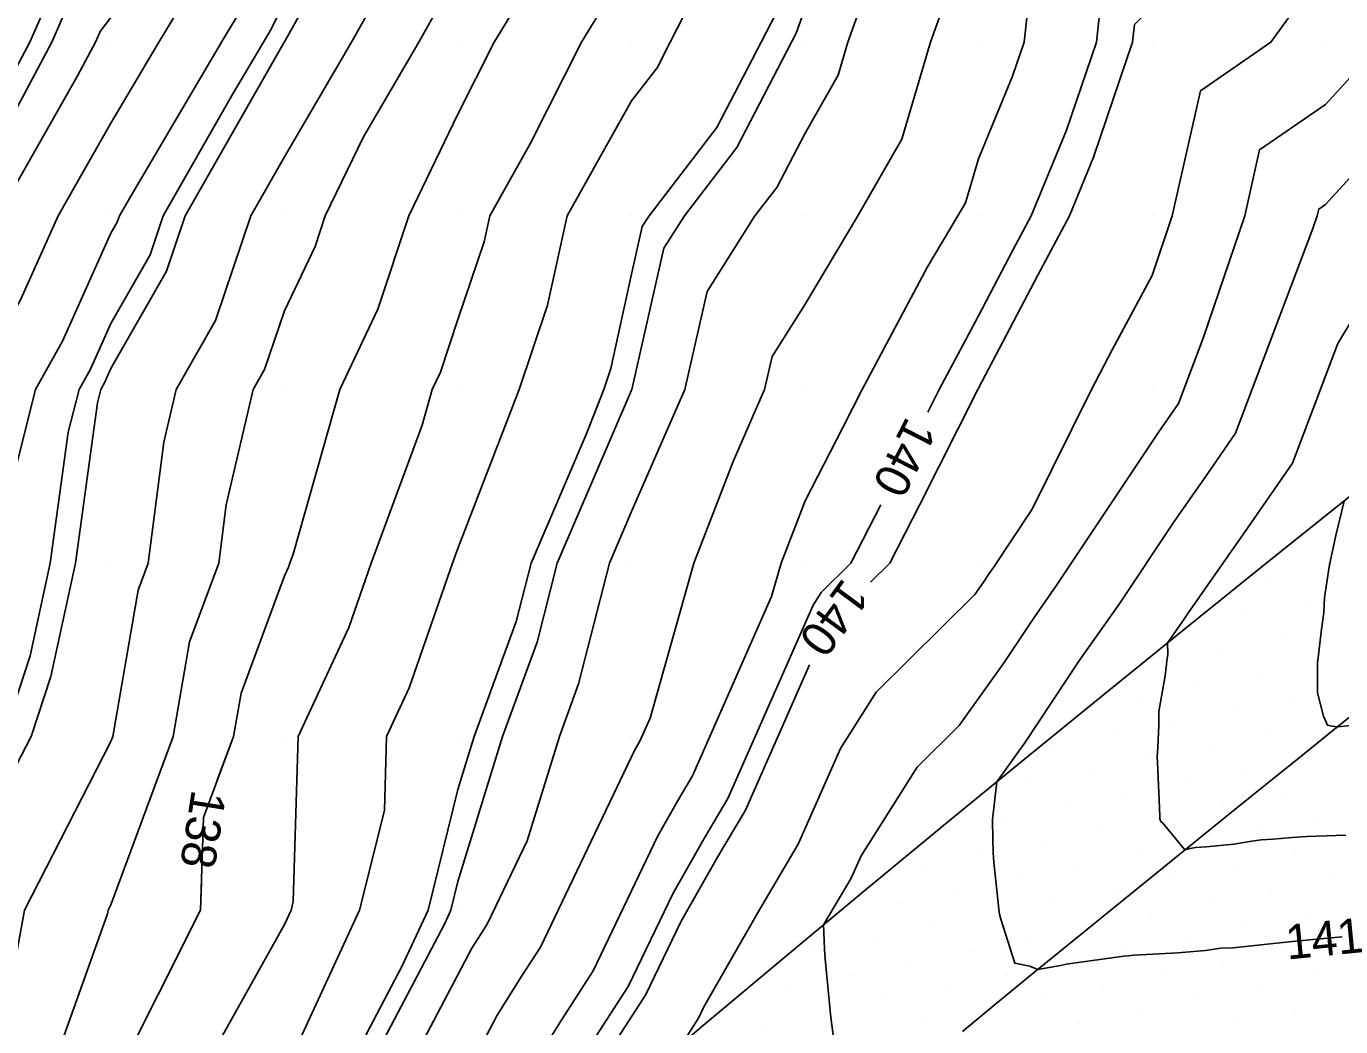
# Model space of a CAD drawing. Extents: x 2354170 to 2357230, y 866100 to 868290.
# Drawn here: x 2355655.1 to 2355730.9, y 866713.3 to 866770.9 of the extents above; entities that cross this region are included whole.
import ezdxf

# ---------------------------------------------------------------- set-up
doc = ezdxf.new("R2010")
doc.units = 0
for name, color, linetype in [('Default', 7, 'Continuous'), ('DTM Contours Major', 7, 'Continuous'), ('DTM Contours Major Text', 7, 'Continuous'), ('DTM Contours Minor', 7, 'Continuous'), ('Exist DTM Breakline', 7, 'Continuous'), ('Exist DTM QL2 LIDAR Elevation Point', 7, 'Continuous'), ('Exist DTM Scan Elevation Point', 7, 'Continuous'), ('Exist Roads EOP', 7, 'Continuous')]:
    doc.layers.add(name, color=color, linetype=linetype)

msp = doc.modelspace()

# ---------------------------------------------------------------- linework, layer by layer
at = {"layer": 'Default'}
for points in [[(2355689.59, 866810.008), (2355686.413, 866803.575), (2355684.238, 866800.008), (2355683.258, 866796.729), (2355680.811, 866790.008), (2355680.629, 866789.358), (2355679.979, 866788.468), (2355675.096, 866780.008), (2355673.558, 866776.429), (2355669.979, 866770.031), (2355669.972, 866770.015), (2355669.967, 866770.008), (2355669.95, 866769.979), (2355664.254, 866760.008), (2355663.175, 866756.811), (2355659.979, 866751.215), (2355659.605, 866750.381), (2355659.396, 866750.008), (2355659.198, 866749.227), (2355657.931, 866740.008), (2355656.516, 866733.471), (2355655.377, 866730.007), (2355652.772, 866725.013)], [(2355699.934, 866810.008), (2355697.35, 866802.637), (2355695.347, 866800.008), (2355693.994, 866795.994), (2355691.179, 866790.008), (2355690.79, 866789.198), (2355689.979, 866787.151), (2355688.417, 866781.571), (2355687.276, 866780.008), (2355685.06, 866774.927), (2355682.068, 866770.008), (2355679.979, 866765.867), (2355677.147, 866760.008), (2355675.36, 866754.627), (2355673.162, 866750.008), (2355670.482, 866740.51), (2355670.296, 866740.008), (2355670.214, 866739.772), (2355669.979, 866739.267), (2355667.475, 866732.512), (2355667.04, 866730.007), (2355666.11, 866727.494)], [(2355679.979, 866808.588), (2355676.302, 866803.686), (2355674.721, 866800.008), (2355673.496, 866796.491), (2355670.35, 866790.008), (2355669.979, 866789.372), (2355665.84, 866784.147), (2355664.767, 866780.008), (2355663.209, 866776.778), (2355659.979, 866771.432), (2355659.354, 866770.633), (2355659.081, 866770.008), (2355658.051, 866768.079), (2355653.453, 866760.008)], [(2355708.28, 866808.308), (2355705.208, 866800.008), (2355702.05, 866792.078), (2355701.155, 866790.008), (2355699.98, 866787.592), (2355697.52, 866782.468), (2355696.546, 866780.008), (2355694.836, 866775.152), (2355692.216, 866770.008), (2355691.45, 866768.537), (2355689.979, 866766.623), (2355686.268, 866760.008), (2355685.132, 866754.856), (2355683.503, 866750.008), (2355679.979, 866740.844), (2355679.67, 866740.008), (2355677.168, 866732.818), (2355675.862, 866730.007), (2355675.735, 866725.763), (2355674.306, 866720.007), (2355669.979, 866710.649)], [(2355682.483, 866807.505), (2355679.979, 866803.401), (2355678.525, 866801.462), (2355677.9, 866800.008), (2355675.854, 866794.133), (2355673.852, 866790.008), (2355669.979, 866783.368), (2355668.494, 866781.493), (2355668.109, 866780.008), (2355665.463, 866774.524), (2355662.735, 866770.008), (2355659.979, 866765.34), (2355656.942, 866760.008), (2355654.787, 866755.199), (2355651.873, 866750.008), (2355649.979, 866742.518), (2355649.235, 866740.008), (2355647.068, 866732.918), (2355644.69, 866730.007), (2355642.791, 866727.195), (2355641.778, 866720.007), (2355639.979, 866716.059), (2355637.942, 866712.044)], [(2355692.209, 866807.779), (2355689.979, 866804.853), (2355688.378, 866801.61), (2355687.401, 866800.008), (2355685.694, 866794.293), (2355684.134, 866790.008), (2355683.225, 866786.763), (2355679.979, 866782.313), (2355678.649, 866780.008), (2355676.043, 866773.945), (2355673.841, 866770.008), (2355669.979, 866763.404), (2355668.039, 866760.008), (2355666.006, 866753.981), (2355663.736, 866750.008), (2355663.021, 866746.965), (2355662.126, 866740.008), (2355661.546, 866738.441), (2355660.082, 866730.007), (2355659.979, 866729.728), (2355654.988, 866720.007), (2355653.876, 866713.904), (2355652.484, 866710.007)], [(2355684.448, 866805.54), (2355681.074, 866800.008), (2355680.822, 866799.165), (2355679.979, 866796.851), (2355678.212, 866791.776), (2355677.354, 866790.008), (2355673.68, 866783.709), (2355671.544, 866780.008), (2355671.074, 866778.914), (2355669.979, 866776.957), (2355667.717, 866772.27), (2355666.351, 866770.008), (2355661.121, 866761.149), (2355660.469, 866760.008), (2355660.345, 866759.642), (2355659.979, 866759.001), (2355657.196, 866752.79), (2355655.635, 866750.008), (2355654.164, 866744.192)], [(2355732.917, 866797.072), (2355729.98, 866790.551), (2355729.796, 866790.192), (2355729.715, 866790.008), (2355727.525, 866782.463), (2355725.722, 866780.008), (2355723.336, 866776.652), (2355719.98, 866772.061), (2355718.967, 866771.02), (2355718.856, 866770.008), (2355716.61, 866763.377), (2355715.22, 866760.008), (2355713.393, 866756.594), (2355709.98, 866750.083), (2355709.939, 866750.008), (2355706.603, 866743.384), (2355704.861, 866740.008), (2355703.757, 866738.915)], [(2355707.584, 866793.204), (2355706.202, 866790.008), (2355702.623, 866782.651), (2355700.985, 866780.008), (2355700.924, 866779.064), (2355699.98, 866776.42), (2355698.31, 866771.678), (2355697.459, 866770.008), (2355694.899, 866765.088), (2355690.995, 866760.008), (2355690.602, 866759.385), (2355689.979, 866756.646), (2355688.78, 866751.207), (2355688.377, 866750.008), (2355687.376, 866747.404), (2355684.193, 866740.008), (2355683.338, 866736.649), (2355680.919, 866730.007), (2355679.979, 866726.96), (2355678.254, 866720.007), (2355676.77, 866716.798), (2355672.79, 866709.229)], [(2355628.364, 866711.621), (2355629.979, 866714.604), (2355631.768, 866718.218), (2355632.675, 866720.007), (2355634.867, 866725.119), (2355635.47, 866730.007), (2355636.704, 866733.282), (2355639.979, 866739.264), (2355640.313, 866739.673), (2355640.415, 866740.008), (2355640.599, 866740.628), (2355643.818, 866750.008), (2355646.255, 866753.732), (2355649.963, 866760.008), (2355649.979, 866760.036), (2355655.305, 866770.008), (2355656.725, 866773.262), (2355659.979, 866777.418), (2355660.955, 866779.032), (2355661.425, 866780.008), (2355663.186, 866786.802), (2355665.726, 866790.008), (2355665.961, 866790.405)], [(2355731.733, 866778.255), (2355729.98, 866774.385), (2355728.161, 866771.827), (2355726.831, 866770.008), (2355722.775, 866767.212), (2355721.143, 866760.008), (2355719.98, 866756.578), (2355717.689, 866752.298), (2355716.489, 866750.008), (2355713.078, 866743.105), (2355710.845, 866739.754), (2355710.598, 866739.403), (2355710.264, 866738.901), (2355709.764, 866738.2), (2355704.075, 866732.568), (2355702.024, 866729.333), (2355699.591, 866723.82), (2355697.235, 866719.835), (2355694.135, 866714.398), (2355693.848, 866713.799), (2355692.911, 866712.349)], [(2355713.332, 866776.655), (2355712.606, 866770.008), (2355711.941, 866768.046), (2355709.98, 866763.292), (2355709.226, 866760.762), (2355708.794, 866760.008), (2355707.035, 866757.063), (2355703.265, 866750.008), (2355702.164, 866747.823), (2355699.98, 866743.587), (2355698.602, 866740.008), (2355698.056, 866738.084), (2355693.494, 866727.745), (2355692.632, 866726.288), (2355691.499, 866724.3), (2355687.769, 866716.52), (2355685.956, 866713.715), (2355683.656, 866710.033)], [(2355704.434, 866775.553), (2355702.453, 866770.008), (2355701.885, 866768.102), (2355699.98, 866764.775), (2355698.348, 866761.639), (2355697.094, 866760.008), (2355694.341, 866755.646), (2355693.06, 866750.008), (2355689.979, 866742.97), (2355688.704, 866740.008), (2355686.933, 866733.054), (2355685.824, 866730.007), (2355683.971, 866723.999), (2355681.69, 866719.241), (2355681.292, 866718.625), (2355680.787, 866717.817), (2355675.829, 866708.388)], [(2355707.944, 866772.043), (2355707.217, 866770.008), (2355705.556, 866764.432), (2355703.021, 866760.008), (2355699.98, 866754.915), (2355698.081, 866751.906), (2355697.649, 866750.008), (2355695.835, 866745.863), (2355693.581, 866740.008), (2355691.05, 866731.078), (2355690.445, 866729.708), (2355690.331, 866729.514), (2355690.181, 866729.251), (2355684.729, 866717.881), (2355683.624, 866716.17), (2355682.222, 866713.925), (2355678.868, 866707.547)], [(2355678.527, 866771.46), (2355677.715, 866770.008), (2355674.527, 866764.556), (2355672.328, 866760.008), (2355671.743, 866758.244), (2355669.979, 866754.539), (2355668.836, 866751.151), (2355668.183, 866750.008), (2355666.622, 866743.365), (2355666.19, 866740.008), (2355664.51, 866735.476), (2355663.561, 866730.007), (2355659.979, 866720.329), (2355659.814, 866720.007), (2355659.777, 866719.805), (2355656.277, 866710.007)], [(2355688.186, 866771.801), (2355687.096, 866770.008), (2355684.16, 866764.189), (2355681.814, 866760.008), (2355681.483, 866758.504), (2355679.979, 866754.027), (2355678.978, 866751.009), (2355678.501, 866750.008), (2355677.92, 866747.948), (2355674.983, 866740.008), (2355673.691, 866736.295), (2355670.77, 866730.007), (2355670.484, 866720.512), (2355670.359, 866720.007), (2355669.979, 866719.186), (2355664.857, 866710.007)], [(2355733.256, 866770.008), (2355729.98, 866766.422), (2355726.183, 866763.805), (2355725.323, 866760.008), (2355722.933, 866752.961), (2355721.513, 866749.203), (2355721.03, 866748.505), (2355720.371, 866747.566), (2355714.462, 866738.696), (2355713.183, 866736.878), (2355711.452, 866734.278), (2355708.863, 866730.647), (2355706.448, 866728.257), (2355703.208, 866723.146), (2355702.64, 866721.857), (2355701.047, 866719.162), (2355701.079, 866718.275), (2355701.101, 866717.73), (2355701.138, 866717.208), (2355701.412, 866714.421), (2355701.458, 866713.999), (2355701.777, 866711.472)], [(2355738.515, 866770.008), (2355729.98, 866760.665), (2355729.591, 866760.397), (2355729.502, 866760.008), (2355729.257, 866759.285), (2355724.796, 866747.479), (2355723.279, 866745.286), (2355721.209, 866742.336), (2355718.079, 866737.638), (2355715.767, 866734.354), (2355712.64, 866729.655), (2355711.031, 866727.398), (2355710.78, 866725.23), (2355710.806, 866724.089), (2355710.826, 866723.318), (2355710.854, 866722.771), (2355711.145, 866720.07), (2355711.18, 866719.783), (2355711.272, 866719.496), (2355712.082, 866716.955), (2355712.937, 866716.792), (2355713.392, 866716.604), (2355714.699, 866716.835), (2355715.043, 866716.9), (2355715.169, 866716.918), (2355718.35, 866717.368), (2355718.612, 866717.392), (2355718.941, 866717.42), (2355721.467, 866717.548), (2355723.053, 866717.697), (2355723.937, 866717.817), (2355724.66, 866717.844), (2355726.625, 866718.052)], [(2355732.331, 866755.356), (2355730.684, 866752.648), (2355728.08, 866745.755), (2355725.528, 866742.068), (2355722.047, 866737.106), (2355721.696, 866736.579), (2355720.872, 866735.408), (2355720.887, 866734.743), (2355720.838, 866734.378), (2355720.808, 866734.171), (2355720.743, 866733.502), (2355720.378, 866731.457), (2355720.364, 866730.673), (2355720.308, 866729.388), (2355720.267, 866728.849), (2355720.293, 866728.516), (2355720.397, 866726.341), (2355720.434, 866725.425), (2355720.439, 866725.276), (2355720.48, 866725.118), (2355720.615, 866725.008), (2355721.878, 866723.488), (2355722.173, 866723.567), (2355722.482, 866723.613), (2355723.093, 866723.666), (2355724.692, 866723.816), (2355725.727, 866723.987), (2355726.275, 866724.056), (2355726.971, 866724.098), (2355728.048, 866724.207), (2355728.9, 866724.252), (2355731.144, 866724.335)], [(2355731.049, 866743.577), (2355730.572, 866741.593), (2355730.208, 866739.91), (2355730.204, 866739.893), (2355730.189, 866739.793), (2355729.912, 866738.03), (2355729.88, 866737.161), (2355729.749, 866736.193), (2355729.531, 866734.395), (2355729.525, 866734.343), (2355729.518, 866734.248), (2355729.509, 866732.536), (2355729.859, 866731.18), (2355730.1, 866730.669), (2355730.354, 866730.614), (2355730.681, 866730.581), (2355732.367, 866730.744)], [(2355700.235, 866734.15), (2355696.542, 866725.782), (2355694.934, 866723.061), (2355692.817, 866719.349), (2355690.808, 866715.16), (2355688.289, 866711.26)], [(2355665.196, 866721.638), (2355665.145, 866720.007), (2355660.238, 866710.266)]]:
    msp.add_lwpolyline(points, dxfattribs=at)
at = {"layer": 'DTM Contours Major'}
for points in [[(2355731.61, 866798.378), (2355729.98, 866794.757), (2355728.375, 866791.613), (2355727.668, 866790.008), (2355725.938, 866784.05), (2355722.971, 866780.008), (2355721.728, 866778.26), (2355719.98, 866775.869), (2355717.089, 866772.899), (2355716.773, 866770.008), (2355715.054, 866764.934), (2355713.022, 866760.008), (2355711.961, 866758.026), (2355709.98, 866754.247), (2355707.714, 866750.008), (2355707.058, 866748.704)], [(2355704.344, 866743.353), (2355702.618, 866740.008), (2355700.91, 866738.317), (2355700.444, 866737.581), (2355695.526, 866726.437), (2355694.167, 866724.137), (2355692.378, 866721), (2355689.795, 866715.613), (2355687.511, 866712.079)]]:
    msp.add_lwpolyline(points, dxfattribs=at)
at = {"layer": 'DTM Contours Minor'}
for points in [[(2355688.612, 866810.008), (2355685.758, 866804.23), (2355683.183, 866800.008), (2355682.446, 866797.541), (2355679.979, 866790.766), (2355679.783, 866790.204), (2355679.688, 866790.008), (2355679.281, 866789.31), (2355673.912, 866780.008), (2355672.73, 866777.257), (2355669.979, 866772.339), (2355669.22, 866770.767), (2355668.762, 866770.008), (2355667.007, 866767.036), (2355662.992, 866760.008), (2355662.232, 866757.755), (2355659.979, 866753.81), (2355658.802, 866751.184), (2355658.142, 866750.008), (2355657.52, 866747.549), (2355656.484, 866740.008), (2355655.326, 866734.661), (2355653.796, 866730.007)], [(2355714.516, 866805.472), (2355712.424, 866800.008), (2355711.729, 866798.259), (2355709.98, 866794.855), (2355707.884, 866790.008), (2355705.899, 866785.927), (2355702.232, 866780.008), (2355702.094, 866777.894), (2355699.98, 866771.973), (2355699.468, 866770.52), (2355699.207, 866770.008), (2355696.049, 866763.938), (2355693.028, 866760.008), (2355691.848, 866758.139), (2355690.001, 866750.008), (2355689.979, 866749.959), (2355685.697, 866740.008), (2355684.536, 866735.451), (2355682.554, 866730.007), (2355679.979, 866721.658), (2355679.569, 866720.007), (2355679.217, 866719.245), (2355673.803, 866708.949)], [(2355698.06, 866804.661), (2355697.35, 866802.637), (2355695.347, 866800.008), (2355693.994, 866795.994), (2355691.179, 866790.008), (2355690.79, 866789.198), (2355689.979, 866787.151), (2355688.417, 866781.571), (2355687.276, 866780.008), (2355685.06, 866774.927), (2355682.068, 866770.008), (2355679.979, 866765.867), (2355677.147, 866760.008), (2355675.36, 866754.627), (2355673.162, 866750.008), (2355670.482, 866740.51), (2355670.296, 866740.008), (2355670.214, 866739.772), (2355669.979, 866739.267), (2355667.475, 866732.512), (2355667.04, 866730.007), (2355665.313, 866725.341), (2355665.145, 866720.007), (2355660.238, 866710.266)], [(2355671.027, 866796.214), (2355669.979, 866794.054), (2355668.303, 866791.684), (2355667.312, 866790.008), (2355664.07, 866785.917), (2355662.539, 866780.008), (2355661.706, 866778.281), (2355659.979, 866775.422), (2355657.601, 866772.386), (2355656.564, 866770.008), (2355652.648, 866762.677)], [(2355735.438, 866766.64), (2355729.98, 866760.665), (2355729.591, 866760.397), (2355729.502, 866760.008), (2355729.257, 866759.285), (2355724.796, 866747.479), (2355723.279, 866745.286), (2355721.209, 866742.336), (2355718.079, 866737.638), (2355715.767, 866734.354), (2355712.64, 866729.655), (2355711.031, 866727.398), (2355710.78, 866725.23), (2355710.806, 866724.089), (2355710.826, 866723.318), (2355710.854, 866722.771), (2355711.145, 866720.07), (2355711.18, 866719.783), (2355711.272, 866719.496), (2355712.082, 866716.955), (2355712.937, 866716.792), (2355713.392, 866716.604), (2355714.699, 866716.835), (2355715.043, 866716.9), (2355715.169, 866716.918), (2355718.35, 866717.368), (2355718.612, 866717.392), (2355718.941, 866717.42), (2355721.467, 866717.548), (2355723.053, 866717.697), (2355723.937, 866717.817), (2355724.66, 866717.844), (2355726.989, 866718.091), (2355727.892, 866718.198), (2355729.248, 866718.317), (2355730.936, 866718.477)]]:
    msp.add_lwpolyline(points, dxfattribs=at)
at = {"layer": 'Exist DTM Breakline'}
msp.add_lwpolyline([(2355732.355, 866731.929), (2355730.408, 866730.361), (2355728.461, 866728.793), (2355726.514, 866727.224), (2355724.568, 866725.656), (2355722.621, 866724.087), (2355720.675, 866722.518), (2355718.734, 866720.942), (2355716.793, 866719.366), (2355714.853, 866717.79), (2355712.912, 866716.214), (2355710.983, 866714.624), (2355709.054, 866713.033)], dxfattribs=at)
at = {"layer": 'Exist DTM QL2 LIDAR Elevation Point'}
for p, q in [((2355659.979, 866770.008), (2355659.979, 866770.008)), ((2355669.979, 866770.008), (2355669.979, 866770.008)), ((2355679.979, 866770.008), (2355679.979, 866770.008)), ((2355689.979, 866770.008), (2355689.979, 866770.008)), ((2355699.98, 866770.008), (2355699.98, 866770.008)), ((2355709.98, 866770.008), (2355709.98, 866770.008)), ((2355719.98, 866770.008), (2355719.98, 866770.008)), ((2355729.98, 866770.008), (2355729.98, 866770.008)), ((2355659.979, 866760.008), (2355659.979, 866760.008)), ((2355669.979, 866760.008), (2355669.979, 866760.008)), ((2355679.979, 866760.008), (2355679.979, 866760.008)), ((2355689.979, 866760.008), (2355689.979, 866760.008)), ((2355699.98, 866760.008), (2355699.98, 866760.008)), ((2355709.98, 866760.008), (2355709.98, 866760.008)), ((2355719.98, 866760.008), (2355719.98, 866760.008)), ((2355729.98, 866760.008), (2355729.98, 866760.008)), ((2355659.979, 866750.008), (2355659.979, 866750.008)), ((2355669.979, 866750.008), (2355669.979, 866750.008)), ((2355679.979, 866750.008), (2355679.979, 866750.008)), ((2355689.979, 866750.008), (2355689.979, 866750.008)), ((2355699.98, 866750.008), (2355699.98, 866750.008)), ((2355709.98, 866750.008), (2355709.98, 866750.008)), ((2355719.98, 866750.008), (2355719.98, 866750.008)), ((2355659.979, 866740.008), (2355659.979, 866740.008)), ((2355669.979, 866740.008), (2355669.979, 866740.008)), ((2355679.979, 866740.008), (2355679.979, 866740.008)), ((2355689.979, 866740.008), (2355689.979, 866740.008)), ((2355699.98, 866740.008), (2355699.98, 866740.008)), ((2355709.98, 866740.008), (2355709.98, 866740.008)), ((2355659.979, 866730.007), (2355659.979, 866730.007)), ((2355669.979, 866730.007), (2355669.979, 866730.007)), ((2355679.979, 866730.007), (2355679.979, 866730.007)), ((2355689.979, 866730.007), (2355689.979, 866730.007)), ((2355659.979, 866720.007), (2355659.979, 866720.007)), ((2355669.979, 866720.007), (2355669.979, 866720.007)), ((2355679.979, 866720.007), (2355679.979, 866720.007))]:
    msp.add_line(p, q, dxfattribs=at)
at = {"layer": 'Exist DTM Scan Elevation Point'}
for p, q in [((2355730.263, 866739.905), (2355730.263, 866739.905)), ((2355726.799, 866739.2), (2355726.799, 866739.2)), ((2355728.884, 866737.82), (2355728.884, 866737.82)), ((2355725.419, 866737.115), (2355725.419, 866737.115)), ((2355727.504, 866735.735), (2355727.504, 866735.735)), ((2355724.04, 866735.03), (2355724.04, 866735.03)), ((2355720.576, 866734.324), (2355720.576, 866734.324)), ((2355729.589, 866734.356), (2355729.589, 866734.356)), ((2355726.125, 866733.65), (2355726.125, 866733.65)), ((2355722.661, 866732.945), (2355722.661, 866732.945)), ((2355719.196, 866732.239), (2355719.196, 866732.239)), ((2355728.21, 866732.271), (2355728.21, 866732.271)), ((2355724.746, 866731.565), (2355724.746, 866731.565)), ((2355721.281, 866730.86), (2355721.281, 866730.86)), ((2355726.83, 866730.186), (2355726.83, 866730.186)), ((2355730.295, 866730.892), (2355730.295, 866730.892)), ((2355714.352, 866729.449), (2355714.352, 866729.449)), ((2355717.817, 866730.154), (2355717.817, 866730.154)), ((2355723.366, 866729.48), (2355723.366, 866729.48)), ((2355719.902, 866728.775), (2355719.902, 866728.775)), ((2355728.915, 866728.807), (2355728.915, 866728.807)), ((2355716.437, 866728.069), (2355716.437, 866728.069)), ((2355725.451, 866728.101), (2355725.451, 866728.101)), ((2355712.973, 866727.364), (2355712.973, 866727.364)), ((2355721.987, 866727.396), (2355721.987, 866727.396)), ((2355718.522, 866726.69), (2355718.522, 866726.69)), ((2355727.536, 866726.722), (2355727.536, 866726.722)), ((2355715.058, 866725.984), (2355715.058, 866725.984)), ((2355724.072, 866726.016), (2355724.072, 866726.016)), ((2355711.593, 866725.279), (2355711.593, 866725.279)), ((2355720.607, 866725.311), (2355720.607, 866725.311)), ((2355729.621, 866725.342), (2355729.621, 866725.342)), ((2355708.129, 866724.573), (2355708.129, 866724.573)), ((2355717.143, 866724.605), (2355717.143, 866724.605)), ((2355726.157, 866724.637), (2355726.157, 866724.637)), ((2355713.678, 866723.899), (2355713.678, 866723.899)), ((2355722.692, 866723.931), (2355722.692, 866723.931)), ((2355710.214, 866723.194), (2355710.214, 866723.194)), ((2355719.228, 866723.226), (2355719.228, 866723.226)), ((2355728.242, 866723.257), (2355728.242, 866723.257)), ((2355706.75, 866722.488), (2355706.75, 866722.488)), ((2355715.763, 866722.52), (2355715.763, 866722.52)), ((2355721.313, 866721.846), (2355721.313, 866721.846)), ((2355724.777, 866722.552), (2355724.777, 866722.552)), ((2355730.327, 866721.878), (2355730.327, 866721.878)), ((2355708.835, 866721.109), (2355708.835, 866721.109)), ((2355712.299, 866721.814), (2355712.299, 866721.814)), ((2355717.848, 866721.141), (2355717.848, 866721.141)), ((2355726.862, 866721.172), (2355726.862, 866721.172)), ((2355705.37, 866720.403), (2355705.37, 866720.403)), ((2355714.384, 866720.435), (2355714.384, 866720.435)), ((2355723.398, 866720.467), (2355723.398, 866720.467)), ((2355710.92, 866719.729), (2355710.92, 866719.729)), ((2355719.933, 866719.761), (2355719.933, 866719.761)), ((2355728.947, 866719.793), (2355728.947, 866719.793)), ((2355707.455, 866719.024), (2355707.455, 866719.024)), ((2355725.483, 866719.087), (2355725.483, 866719.087)), ((2355703.991, 866718.318), (2355703.991, 866718.318)), ((2355713.005, 866718.35), (2355713.005, 866718.35)), ((2355722.018, 866718.382), (2355722.018, 866718.382)), ((2355700.526, 866717.613), (2355700.526, 866717.613)), ((2355709.54, 866717.644), (2355709.54, 866717.644)), ((2355718.554, 866717.676), (2355718.554, 866717.676)), ((2355727.568, 866717.708), (2355727.568, 866717.708)), ((2355706.076, 866716.939), (2355706.076, 866716.939)), ((2355715.089, 866716.971), (2355715.089, 866716.971)), ((2355724.103, 866717.002), (2355724.103, 866717.002)), ((2355702.611, 866716.233), (2355702.611, 866716.233)), ((2355711.625, 866716.265), (2355711.625, 866716.265)), ((2355720.639, 866716.297), (2355720.639, 866716.297)), ((2355729.653, 866716.328), (2355729.653, 866716.328)), ((2355699.147, 866715.528), (2355699.147, 866715.528)), ((2355708.161, 866715.559), (2355708.161, 866715.559)), ((2355717.174, 866715.591), (2355717.174, 866715.591)), ((2355726.188, 866715.623), (2355726.188, 866715.623)), ((2355704.696, 866714.854), (2355704.696, 866714.854)), ((2355713.71, 866714.886), (2355713.71, 866714.886)), ((2355722.724, 866714.917), (2355722.724, 866714.917)), ((2355701.232, 866714.148), (2355701.232, 866714.148)), ((2355710.246, 866714.18), (2355710.246, 866714.18)), ((2355719.259, 866714.212), (2355719.259, 866714.212)), ((2355724.809, 866713.538), (2355724.809, 866713.538)), ((2355728.273, 866714.243), (2355728.273, 866714.243)), ((2355697.767, 866713.443), (2355697.767, 866713.443)), ((2355706.781, 866713.474), (2355706.781, 866713.474)), ((2355715.795, 866713.506), (2355715.795, 866713.506))]:
    msp.add_line(p, q, dxfattribs=at)
at = {"layer": 'Exist Roads EOP'}
msp.add_lwpolyline([(2355689.776, 866709.695), (2355694.355, 866713.572), (2355698.955, 866717.425), (2355703.57, 866721.258), (2355708.199, 866725.076), (2355712.839, 866728.88), (2355717.49, 866732.67), (2355722.153, 866736.446), (2355726.83, 866740.205), (2355731.517, 866743.951)], dxfattribs=at)

# ---------------------------------------------------------------- texts
at = {"layer": 'Default'}
for s, rotation, p in [('140', 233.52449, (2355702.193, 866739.213)), ('138', 261.13218, (2355664.649, 866727.008)), ('141', 5.62163, (2355727.78, 866717.166))]:
    msp.add_text(s, height=2, rotation=rotation, dxfattribs=at).set_placement(p)
at = {"layer": 'DTM Contours Major Text'}
msp.add_text('140', height=2, rotation=243.1101, dxfattribs=at).set_placement((2355705.846, 866748.507))

doc.saveas('drawing.dxf')
